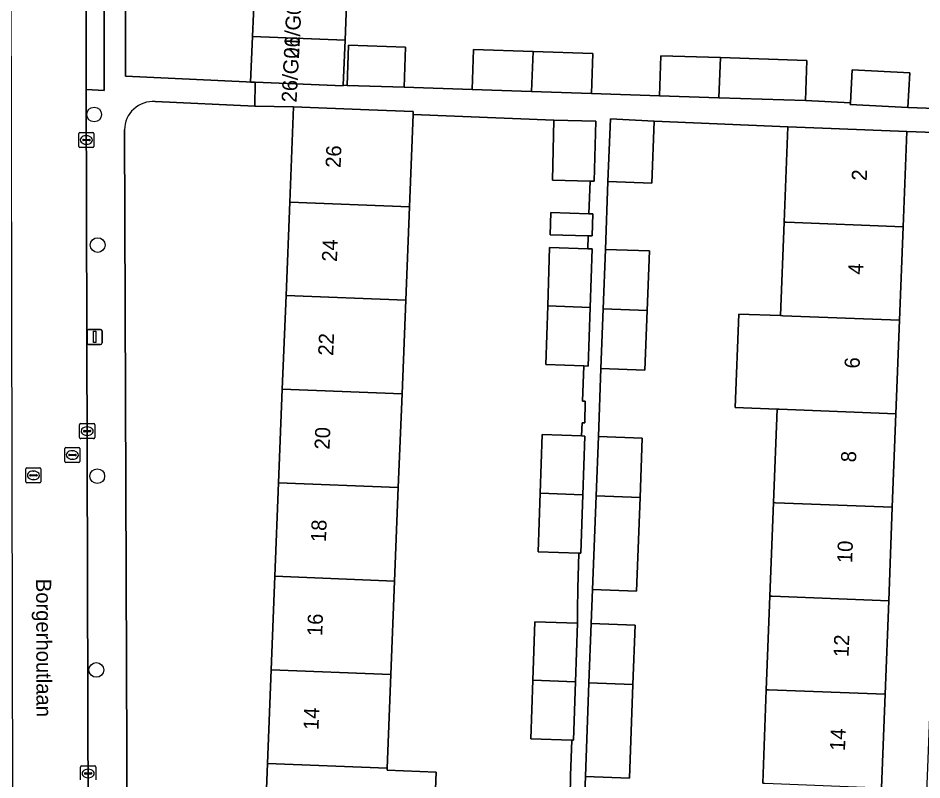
# Model space of a CAD drawing. Extents: x 160732 to 162107, y 387428 to 388479.
# Drawn here: x 161427.7 to 161487.5, y 387942.1 to 387992.5 of the extents above; entities that cross this region are included whole.
import ezdxf

# ---------------------------------------------------------------- set-up
doc = ezdxf.new("R2010")
doc.units = 0
for name, color, linetype in [('IMGEO_Boom', 7, 'Continuous'), ('IMGEO_Erf', 7, 'Continuous'), ('IMGEO_Kolk', 7, 'Continuous'), ('IMGEO_Lichtmast', 7, 'Continuous'), ('IMGEO_Openbare_ruimte_label', 7, 'Continuous'), ('IMGEO_Pand', 7, 'Continuous'), ('IMGEO_Pand_nummerreeks', 7, 'Continuous'), ('IMGEO_Parkeervlak_open', 7, 'Continuous'), ('IMGEO_Rijbaan_lokaal_open', 7, 'Continuous'), ('IMGEO_Rioolput', 7, 'Continuous'), ('IMGEO_Voetpad_open', 7, 'Continuous')]:
    doc.layers.add(name, color=color, linetype=linetype)

msp = doc.modelspace()

# ---------------------------------------------------------------- linework, layer by layer
at = {"layer": 'IMGEO_Boom'}
for centre in [(161432.707, 387986.113), (161432.942, 387977.472), (161432.912, 387962.178), (161432.848, 387949.353)]:
    msp.add_circle(centre, 0.489, dxfattribs=at)
at = {"layer": 'IMGEO_Erf'}
for points in [[(161449.438, 387994.042), (161449.311, 387991.024), (161449.185, 387988.053), (161449.445, 387988.042), (161449.533, 387990.693), (161453.316, 387990.568), (161453.228, 387987.917), (161457.726, 387987.768), (161457.814, 387990.419), (161461.763, 387990.288), (161465.711, 387990.157), (161465.623, 387987.507), (161470.121, 387987.358), (161470.209, 387990.008), (161474.159, 387989.877), (161479.871, 387989.688), (161479.783, 387987.038), (161482.76, 387986.889), (161482.869, 387989.062), (161486.684, 387988.871), (161486.569, 387986.579), (161489.609, 387986.458)], [(161444.916, 387961.742), (161445.16, 387967.934), (161445.404, 387974.127), (161445.648, 387980.319), (161445.897, 387986.63), (161443.332, 387986.665), (161436.752, 387986.964)], [(161464.202, 387940.93), (161464.239, 387942.375), (161464.317, 387944.699), (161461.617, 387944.789), (161461.748, 387948.675), (161461.878, 387952.545), (161464.69, 387952.45), (161464.69, 387953.314), (161464.727, 387954.759), (161464.787, 387957.084), (161462.105, 387957.174), (161462.236, 387961.06), (161462.366, 387964.93), (161464.967, 387964.842), (161464.996, 387965.704), (161465.178, 387965.699), (161465.215, 387967.144), (161465.032, 387967.151), (161465.123, 387969.474), (161462.593, 387969.559), (161462.724, 387973.445), (161462.854, 387977.315), (161465.384, 387977.23), (161465.413, 387978.09), (161462.893, 387978.154), (161462.93, 387979.638), (161465.45, 387979.539), (161465.535, 387981.707), (161463.04, 387981.77), (161463.141, 387985.748), (161453.812, 387986.116), (161453.571, 387980.007), (161453.327, 387973.815), (161453.083, 387967.622), (161452.839, 387961.43), (161452.595, 387955.237), (161452.351, 387949.045), (161452.107, 387942.853), (161452.102, 387942.722), (161455.343, 387942.595), (161455.099, 387936.411)], [(161476.96, 387941.856), (161477.196, 387948.045), (161477.432, 387954.234), (161477.669, 387960.423), (161477.905, 387966.612), (161475.144, 387966.718), (161475.38, 387972.907), (161478.141, 387972.801), (161478.377, 387978.99), (161478.618, 387985.3), (161469.78, 387985.68), (161469.624, 387981.576), (161466.716, 387981.687), (161466.546, 387977.19), (161469.454, 387977.08), (161469.305, 387973.139), (161469.156, 387969.198), (161466.247, 387969.308), (161466.077, 387964.812), (161468.985, 387964.702), (161468.836, 387960.761), (161468.601, 387954.572), (161465.693, 387954.683), (161465.608, 387952.434), (161468.515, 387952.324), (161468.366, 387948.382), (161468.132, 387942.193), (161465.224, 387942.304), (161465.139, 387940.055)], [(161434.72, 387985.094), (161434.93, 387926.077)], [(161437.088, 387924.483), (161438.06, 387924.459), (161443.447, 387924.469), (161443.696, 387930.78), (161443.94, 387936.972), (161444.184, 387943.165), (161444.428, 387949.357), (161444.672, 387955.549), (161444.916, 387961.742)]]:
    msp.add_lwpolyline(points, dxfattribs=at)
msp.add_lwpolyline([(161489.546, 387984.879), (161486.487, 387985), (161486.244, 387978.69), (161486.008, 387972.501), (161485.772, 387966.312), (161485.536, 387960.123), (161485.302, 387953.934), (161485.066, 387947.745), (161484.83, 387941.556), (161484.594, 387935.367), (161484.358, 387929.178), (161484.117, 387922.87), (161487.081, 387922.752)], close=True, dxfattribs=at)
msp.add_arc((161436.595, 387985.096), 1.875, 85.19568, 180.04954, dxfattribs=at)
at = {"layer": 'IMGEO_Kolk'}
for p, q in [((161431.69, 387984.001), (161431.69, 387984.853)), ((161431.765, 387984.927), (161432.617, 387984.927)), ((161432.178, 387984.707), (161432.203, 387984.707)), ((161432.691, 387984.853), (161432.691, 387984.001)), ((161431.949, 387984.421), (161431.949, 387984.433)), ((161432.387, 387984.384), (161431.989, 387984.384)), ((161431.992, 387984.47), (161432.39, 387984.47)), ((161432.201, 387984.147), (161432.176, 387984.147)), ((161432.433, 387984.433), (161432.433, 387984.421)), ((161432.617, 387983.927), (161431.765, 387983.927)), ((161431.744, 387964.733), (161431.744, 387965.585)), ((161431.819, 387965.659), (161432.671, 387965.659)), ((161432.745, 387965.585), (161432.745, 387964.733)), ((161432.003, 387965.153), (161432.003, 387965.165)), ((161432.441, 387965.116), (161432.043, 387965.116)), ((161432.046, 387965.202), (161432.444, 387965.202)), ((161432.232, 387965.439), (161432.257, 387965.439)), ((161432.487, 387965.165), (161432.487, 387965.153)), ((161432.671, 387964.659), (161431.819, 387964.659)), ((161432.255, 387964.879), (161432.23, 387964.879)), ((161431.808, 387942.072), (161431.808, 387942.924)), ((161431.883, 387942.998), (161432.735, 387942.998)), ((161432.809, 387942.924), (161432.809, 387942.072)), ((161432.067, 387942.492), (161432.067, 387942.504)), ((161432.505, 387942.455), (161432.107, 387942.455)), ((161432.11, 387942.541), (161432.508, 387942.541)), ((161432.319, 387942.218), (161432.294, 387942.218)), ((161432.296, 387942.778), (161432.321, 387942.778)), ((161432.551, 387942.504), (161432.551, 387942.492))]:
    msp.add_line(p, q, dxfattribs=at)
for points in [[(161431.69, 387984.001), (161431.69, 387984.853)], [(161431.765, 387984.927), (161432.617, 387984.927)], [(161432.691, 387984.853), (161432.691, 387984.001)], [(161432.617, 387983.927), (161431.765, 387983.927)], [(161431.744, 387964.733), (161431.744, 387965.585)], [(161431.819, 387965.659), (161432.671, 387965.659)], [(161432.745, 387965.585), (161432.745, 387964.733)], [(161432.671, 387964.659), (161431.819, 387964.659)], [(161431.808, 387942.072), (161431.808, 387942.924)], [(161431.883, 387942.998), (161432.735, 387942.998)], [(161432.809, 387942.924), (161432.809, 387942.072)]]:
    msp.add_lwpolyline(points, dxfattribs=at)
for centre, radius, start, end in [((161431.767, 387984.851), 0.0765, 91.55205, 178.44795), ((161431.767, 387984.851), 0.0765, 91.55205, 178.44795), ((161432.615, 387984.851), 0.0765, 1.55205, 88.44795), ((161432.615, 387984.851), 0.0765, 1.55205, 88.44795), ((161431.989, 387984.43), 0.0403, 85.87752, 175.75265), ((161431.986, 387984.42), 0.0366, 178.93798, 274.71019), ((161432.39, 387984.427), 0.043, 264.86636, 352.45326), ((161432.394, 387984.432), 0.0386, 1.73085, 96.63898), ((161431.767, 387984.003), 0.0765, 181.55205, 268.44795), ((161431.767, 387984.003), 0.0765, 181.55205, 268.44795), ((161432.615, 387984.003), 0.0765, 271.55205, 358.44795), ((161432.615, 387984.003), 0.0765, 271.55205, 358.44795), ((161431.821, 387965.583), 0.0765, 91.55205, 178.44795), ((161431.821, 387965.583), 0.0765, 91.55205, 178.44795), ((161432.669, 387965.583), 0.0765, 1.55205, 88.44795), ((161432.669, 387965.583), 0.0765, 1.55205, 88.44795), ((161432.043, 387965.162), 0.0403, 85.87752, 175.75265), ((161432.04, 387965.152), 0.0366, 178.93798, 274.71019), ((161432.444, 387965.159), 0.043, 264.86636, 352.45326), ((161432.448, 387965.164), 0.0386, 1.73085, 96.63898), ((161431.821, 387964.735), 0.0765, 181.55205, 268.44795), ((161431.821, 387964.735), 0.0765, 181.55205, 268.44795), ((161432.669, 387964.735), 0.0765, 271.55205, 358.44795), ((161432.669, 387964.735), 0.0765, 271.55205, 358.44795), ((161431.885, 387942.922), 0.0765, 91.55205, 178.44795), ((161431.885, 387942.922), 0.0765, 91.55205, 178.44795), ((161432.733, 387942.922), 0.0765, 1.55205, 88.44795), ((161432.733, 387942.922), 0.0765, 1.55205, 88.44795), ((161432.107, 387942.501), 0.0403, 85.87752, 175.75265), ((161432.104, 387942.491), 0.0366, 178.93798, 274.71019), ((161432.508, 387942.498), 0.043, 264.86636, 352.45326), ((161432.512, 387942.503), 0.0386, 1.73085, 96.63898)]:
    msp.add_arc(centre, radius, start, end, dxfattribs=at)
for centre, major_axis, ratio, start_param, end_param in [((161432.177, 387984.427), (-0.387, 0.002), 0.722429, 4.712389, 7.853982), ((161432.202, 387984.427), (-0.39, 0.002), 0.717154, 1.570796, 4.712389), ((161432.231, 387965.159), (-0.387, 0.002), 0.722429, 4.712389, 7.853982), ((161432.256, 387965.159), (-0.39, 0.002), 0.717154, 1.570796, 4.712389), ((161432.295, 387942.498), (-0.387, 0.002), 0.722429, 4.712389, 7.853982), ((161432.32, 387942.498), (-0.39, 0.002), 0.717154, 1.570796, 4.712389)]:
    msp.add_ellipse(centre, major_axis=major_axis, ratio=ratio, start_param=start_param, end_param=end_param, dxfattribs=at)
at = {"layer": 'IMGEO_Lichtmast'}
for p, q in [((161432.24, 387970.992), (161432.24, 387971.792)), ((161432.24, 387971.792), (161432.24, 387970.992)), ((161432.34, 387971.892), (161433.13, 387971.892)), ((161433.13, 387971.892), (161432.34, 387971.892)), ((161433.23, 387971.792), (161433.23, 387970.992)), ((161433.23, 387970.992), (161433.23, 387971.792)), ((161433.13, 387970.892), (161432.34, 387970.892)), ((161432.34, 387970.892), (161433.13, 387970.892))]:
    msp.add_line(p, q, dxfattribs=at)
msp.add_lwpolyline([(161432.66, 387971.767), (161432.81, 387971.767), (161432.81, 387971.017), (161432.66, 387971.017), (161432.66, 387971.767)], dxfattribs=at)
for centre, start, end in [((161432.34, 387971.792), 90, 180), ((161432.34, 387971.792), 90, 180), ((161433.13, 387971.792), 0, 90), ((161433.13, 387971.792), 360, 90), ((161432.34, 387970.992), 180, 270), ((161432.34, 387970.992), 180, 270), ((161433.13, 387970.992), 270, 0), ((161433.13, 387970.992), 270, 0)]:
    msp.add_arc(centre, 0.1, start, end, dxfattribs=at)
at = {"layer": 'IMGEO_Pand'}
for points in [[(161449.438, 387994.042), (161443.32, 387994.301), (161443.193, 387991.282), (161449.311, 387991.024)], [(161449.311, 387991.024), (161443.193, 387991.282), (161443.065, 387988.264), (161443.368, 387988.251), (161449.183, 387988.006), (161449.185, 387988.053)], [(161449.533, 387990.693), (161449.445, 387988.042), (161453.228, 387987.917), (161453.316, 387990.568)], [(161461.763, 387990.288), (161457.814, 387990.419), (161457.726, 387987.768), (161461.651, 387987.638)], [(161461.763, 387990.288), (161461.651, 387987.638), (161465.623, 387987.507), (161465.711, 387990.157)], [(161474.159, 387989.877), (161470.209, 387990.008), (161470.121, 387987.358), (161474.047, 387987.228)], [(161479.783, 387987.038), (161479.871, 387989.688), (161474.159, 387989.877), (161474.047, 387987.228)], [(161486.684, 387988.871), (161482.869, 387989.062), (161482.76, 387986.889), (161482.754, 387986.77), (161486.569, 387986.579)], [(161453.812, 387986.116), (161453.82, 387986.317), (161450.894, 387986.433), (161445.897, 387986.63), (161445.648, 387980.319), (161453.571, 387980.007)], [(161465.907, 387985.679), (161463.141, 387985.748), (161463.04, 387981.77), (161465.535, 387981.707), (161465.807, 387981.7)], [(161469.78, 387985.68), (161466.873, 387985.822), (161466.716, 387981.687), (161469.624, 387981.576)], [(161486.244, 387978.69), (161486.487, 387985), (161481.491, 387985.19), (161478.618, 387985.3), (161478.377, 387978.99), (161478.518, 387978.985)], [(161445.648, 387980.319), (161445.404, 387974.127), (161453.327, 387973.815), (161453.571, 387980.007)], [(161465.703, 387979.529), (161465.45, 387979.539), (161462.93, 387979.638), (161462.893, 387978.154), (161465.413, 387978.09), (161465.666, 387978.084)], [(161478.518, 387978.985), (161478.377, 387978.99), (161478.141, 387972.801), (161478.282, 387972.796), (161486.008, 387972.501), (161486.244, 387978.69)], [(161465.666, 387977.22), (161465.384, 387977.23), (161462.854, 387977.315), (161462.724, 387973.445), (161465.535, 387973.334)], [(161466.546, 387977.19), (161466.396, 387973.25), (161469.305, 387973.139), (161469.454, 387977.08)], [(161453.083, 387967.622), (161453.327, 387973.815), (161445.404, 387974.127), (161445.16, 387967.934)], [(161465.535, 387973.334), (161462.724, 387973.445), (161462.593, 387969.559), (161465.123, 387969.474), (161465.405, 387969.465)], [(161469.305, 387973.139), (161466.396, 387973.25), (161466.247, 387969.308), (161469.156, 387969.198)], [(161486.008, 387972.501), (161478.282, 387972.796), (161478.141, 387972.801), (161475.38, 387972.907), (161475.144, 387966.718), (161477.905, 387966.612), (161478.046, 387966.607), (161485.772, 387966.312)], [(161445.16, 387967.934), (161444.916, 387961.742), (161452.839, 387961.43), (161453.083, 387967.622)], [(161485.536, 387960.123), (161485.772, 387966.312), (161478.046, 387966.607), (161477.905, 387966.612), (161477.669, 387960.423), (161477.81, 387960.418)], [(161465.178, 387964.835), (161464.967, 387964.842), (161462.366, 387964.93), (161462.236, 387961.06), (161465.047, 387960.949)], [(161466.077, 387964.812), (161465.927, 387960.872), (161468.836, 387960.761), (161468.985, 387964.702)], [(161452.595, 387955.237), (161452.839, 387961.43), (161444.916, 387961.742), (161444.672, 387955.549)], [(161465.047, 387960.949), (161462.236, 387961.06), (161462.105, 387957.174), (161464.787, 387957.084), (161464.917, 387957.08)], [(161468.836, 387960.761), (161465.927, 387960.872), (161465.693, 387954.683), (161468.601, 387954.572)], [(161477.81, 387960.418), (161477.669, 387960.423), (161477.432, 387954.234), (161477.574, 387954.229), (161485.302, 387953.934), (161485.536, 387960.123)], [(161452.351, 387949.045), (161452.595, 387955.237), (161444.672, 387955.549), (161444.428, 387949.357)], [(161477.432, 387954.234), (161477.196, 387948.045), (161477.338, 387948.04), (161485.066, 387947.745), (161485.302, 387953.934), (161477.574, 387954.229)], [(161464.69, 387952.45), (161461.878, 387952.545), (161461.748, 387948.675), (161464.559, 387948.564)], [(161465.608, 387952.434), (161465.458, 387948.493), (161468.366, 387948.382), (161468.515, 387952.324)], [(161444.428, 387949.357), (161444.184, 387943.165), (161452.107, 387942.853), (161452.351, 387949.045)], [(161464.559, 387948.564), (161461.748, 387948.675), (161461.617, 387944.789), (161464.317, 387944.699), (161464.429, 387944.695)], [(161468.366, 387948.382), (161465.458, 387948.493), (161465.224, 387942.304), (161468.132, 387942.193)], [(161477.196, 387948.045), (161476.96, 387941.856), (161477.101, 387941.851), (161484.83, 387941.556), (161485.066, 387947.745), (161477.338, 387948.04)], [(161455.343, 387942.595), (161452.102, 387942.722), (161452.107, 387942.853), (161444.184, 387943.165), (161443.94, 387936.972), (161451.863, 387936.66), (161451.858, 387936.538), (161455.099, 387936.411)]]:
    msp.add_lwpolyline(points, close=True, dxfattribs=at)
at = {"layer": 'IMGEO_Parkeervlak_open'}
msp.add_lwpolyline([(161434.75, 388006.433), (161434.758, 388000), (161434.773, 387988.655), (161442.766, 387988.279), (161443.065, 387988.264), (161443.193, 387991.282), (161443.32, 387994.301), (161443.448, 387997.319), (161443.575, 388000.338), (161443.703, 388003.356), (161443.929, 388003.346), (161444.012, 388004.396), (161436.519, 388004.423)], dxfattribs=at)
at = {"layer": 'IMGEO_Rijbaan_lokaal_open'}
msp.add_lwpolyline([(161432.182, 387987.761), (161432.185, 388005.599), (161432.185, 388006.493), (161427.158, 388006.474), (161427.337, 387918.667), (161432.347, 387918.649), (161432.363, 387923.151)], close=True, dxfattribs=at)
at = {"layer": 'IMGEO_Rioolput'}
for p, q in [((161430.764, 387963.152), (161430.764, 387964.004)), ((161430.839, 387964.078), (161431.691, 387964.078)), ((161431.252, 387963.858), (161431.277, 387963.858)), ((161431.765, 387964.004), (161431.765, 387963.152)), ((161431.023, 387963.572), (161431.023, 387963.584)), ((161431.461, 387963.535), (161431.063, 387963.535)), ((161431.066, 387963.621), (161431.464, 387963.621)), ((161431.275, 387963.298), (161431.25, 387963.298)), ((161431.507, 387963.584), (161431.507, 387963.572)), ((161428.186, 387961.806), (161428.186, 387962.658)), ((161428.261, 387962.732), (161429.113, 387962.732)), ((161429.187, 387962.658), (161429.187, 387961.806)), ((161431.691, 387963.078), (161430.839, 387963.078)), ((161428.445, 387962.226), (161428.445, 387962.238)), ((161428.883, 387962.189), (161428.485, 387962.189)), ((161428.488, 387962.275), (161428.886, 387962.275)), ((161428.674, 387962.512), (161428.699, 387962.512)), ((161428.929, 387962.238), (161428.929, 387962.226)), ((161429.113, 387961.732), (161428.261, 387961.732)), ((161428.697, 387961.952), (161428.672, 387961.952))]:
    msp.add_line(p, q, dxfattribs=at)
for points in [[(161430.764, 387963.152), (161430.764, 387964.004)], [(161430.839, 387964.078), (161431.691, 387964.078)], [(161431.765, 387964.004), (161431.765, 387963.152)], [(161428.186, 387961.806), (161428.186, 387962.658)], [(161428.261, 387962.732), (161429.113, 387962.732)], [(161429.187, 387962.658), (161429.187, 387961.806)], [(161431.691, 387963.078), (161430.839, 387963.078)], [(161429.113, 387961.732), (161428.261, 387961.732)]]:
    msp.add_lwpolyline(points, dxfattribs=at)
for centre, radius, start, end in [((161430.841, 387964.002), 0.0765, 91.55205, 178.44795), ((161430.841, 387964.002), 0.0765, 91.55205, 178.44795), ((161431.689, 387964.002), 0.0765, 1.55205, 88.44795), ((161431.689, 387964.002), 0.0765, 1.55205, 88.44795), ((161431.063, 387963.581), 0.0403, 85.87752, 175.75265), ((161431.06, 387963.571), 0.0366, 178.93798, 274.71019), ((161431.464, 387963.578), 0.043, 264.86636, 352.45326), ((161431.468, 387963.583), 0.0386, 1.73085, 96.63898), ((161428.263, 387962.656), 0.0765, 91.55205, 178.44795), ((161428.263, 387962.656), 0.0765, 91.55205, 178.44795), ((161429.111, 387962.656), 0.0765, 1.55205, 88.44795), ((161429.111, 387962.656), 0.0765, 1.55205, 88.44795), ((161430.841, 387963.154), 0.0765, 181.55205, 268.44795), ((161430.841, 387963.154), 0.0765, 181.55205, 268.44795), ((161431.689, 387963.154), 0.0765, 271.55205, 358.44795), ((161431.689, 387963.154), 0.0765, 271.55205, 358.44795), ((161428.485, 387962.235), 0.0403, 85.87752, 175.75265), ((161428.482, 387962.225), 0.0366, 178.93798, 274.71019), ((161428.886, 387962.232), 0.043, 264.86636, 352.45326), ((161428.89, 387962.237), 0.0386, 1.73085, 96.63898), ((161428.263, 387961.808), 0.0765, 181.55205, 268.44795), ((161428.263, 387961.808), 0.0765, 181.55205, 268.44795), ((161429.111, 387961.808), 0.0765, 271.55205, 358.44795), ((161429.111, 387961.808), 0.0765, 271.55205, 358.44795)]:
    msp.add_arc(centre, radius, start, end, dxfattribs=at)
for centre, major_axis, ratio, start_param, end_param in [((161431.251, 387963.578), (-0.387, 0.002), 0.722429, 4.712389, 7.853982), ((161431.276, 387963.578), (-0.39, 0.002), 0.717154, 1.570796, 4.712389), ((161428.673, 387962.232), (-0.387, 0.002), 0.722429, 4.712389, 7.853982), ((161428.698, 387962.232), (-0.39, 0.002), 0.717154, 1.570796, 4.712389)]:
    msp.add_ellipse(centre, major_axis=major_axis, ratio=ratio, start_param=start_param, end_param=end_param, dxfattribs=at)
at = {"layer": 'IMGEO_Voetpad_open'}
for points in [[(161432.185, 388006.493), (161432.185, 388005.599), (161433.364, 388005.562), (161433.36, 387987.706), (161432.182, 387987.761), (161432.363, 387923.151), (161433.698, 387923.131), (161434.904, 387923.218), (161438.016, 387923.257), (161438.06, 387924.459), (161437.088, 387924.483)], [(161436.752, 387986.964), (161443.332, 387986.665), (161443.368, 387988.251), (161443.065, 387988.264), (161442.766, 387988.279), (161434.773, 387988.655), (161434.758, 388000), (161434.75, 388006.433)], [(161489.609, 387986.458), (161486.569, 387986.579), (161482.754, 387986.77), (161482.76, 387986.889), (161479.783, 387987.038), (161474.047, 387987.228), (161470.121, 387987.358), (161465.623, 387987.507), (161461.651, 387987.638), (161457.726, 387987.768), (161453.228, 387987.917), (161449.445, 387988.042), (161449.185, 387988.053), (161449.183, 387988.006), (161443.368, 387988.251), (161443.332, 387986.665), (161445.897, 387986.63), (161450.894, 387986.433), (161453.82, 387986.317), (161453.812, 387986.116), (161463.141, 387985.748), (161465.907, 387985.679), (161465.807, 387981.7), (161465.535, 387981.707), (161465.45, 387979.539), (161465.703, 387979.529), (161465.666, 387978.084), (161465.413, 387978.09), (161465.384, 387977.23), (161465.666, 387977.22), (161465.535, 387973.334), (161465.405, 387969.465), (161465.123, 387969.474), (161465.032, 387967.151), (161465.215, 387967.144), (161465.178, 387965.699), (161464.996, 387965.704), (161464.967, 387964.842), (161465.178, 387964.835), (161465.047, 387960.949), (161464.917, 387957.08), (161464.787, 387957.084), (161464.727, 387954.759), (161464.69, 387953.314), (161464.69, 387952.45), (161464.559, 387948.564), (161464.429, 387944.695), (161464.317, 387944.699), (161464.239, 387942.375), (161464.202, 387940.93)], [(161465.139, 387940.055), (161465.224, 387942.304), (161465.458, 387948.493), (161465.608, 387952.434), (161465.693, 387954.683), (161465.927, 387960.872), (161466.077, 387964.812), (161466.247, 387969.308), (161466.396, 387973.25), (161466.546, 387977.19), (161466.716, 387981.687), (161466.873, 387985.822), (161469.78, 387985.68), (161478.618, 387985.3), (161481.491, 387985.19), (161486.487, 387985), (161489.546, 387984.879)], [(161434.93, 387926.077), (161434.72, 387985.094)]]:
    msp.add_lwpolyline(points, dxfattribs=at)
msp.add_lwpolyline([(161432.182, 387987.761), (161433.36, 387987.706), (161433.364, 388005.562), (161432.185, 388005.599)], close=True, dxfattribs=at)
msp.add_arc((161436.595, 387985.096), 1.875, 85.19568, 180.04954, dxfattribs=at)

# ---------------------------------------------------------------- texts
at = {"layer": 'IMGEO_Openbare_ruimte_label'}
msp.add_text('Borgerhoutlaan', height=1, rotation=270.17189, dxfattribs=at).set_placement((161428.863, 387955.382))
at = {"layer": 'IMGEO_Pand_nummerreeks'}
for s, rotation, p in [('26/G02', 87.02884, (161446.253, 387989.789)), ('26/G01', 87.02656, (161446.102, 387986.895)), ('26', 87.74276, (161449.019, 387982.568)), ('2', 87.81546, (161483.84, 387981.712)), ('24', 87.74293, (161448.774, 387976.352)), ('4', 87.81546, (161483.603, 387975.501)), ('22', 87.74293, (161448.529, 387970.133)), ('6', 87.81724, (161483.366, 387969.289)), ('20', 87.74293, (161448.285, 387963.922)), ('8', 87.81546, (161483.129, 387963.079)), ('18', 87.74293, (161448.043, 387957.797)), ('10', 87.81546, (161482.875, 387956.406)), ('16', 87.74293, (161447.798, 387951.578)), ('12', 87.81546, (161482.638, 387950.187)), ('14', 87.74293, (161447.553, 387945.362)), ('14', 87.81546, (161482.401, 387943.977))]:
    msp.add_text(s, height=1, rotation=rotation, dxfattribs=at).set_placement(p)

doc.saveas('drawing.dxf')
